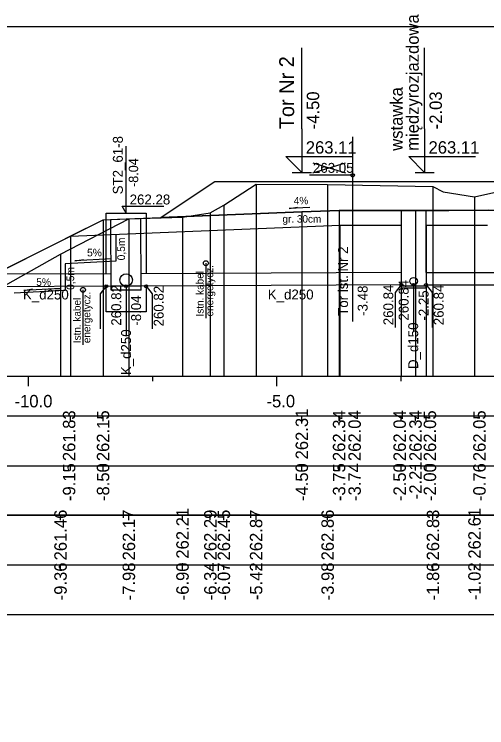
# Model space of a CAD drawing. Extents: x 6516023 to 6560129, y 5513077 to 5529206.
# Drawn here: x 6519499.93 to 6519509.43, y 5514566.03 to 5514580.4 of the extents above; entities that cross this region are included whole.
import ezdxf

# ---------------------------------------------------------------- set-up
doc = ezdxf.new("R2010")
doc.units = 0
for name, color, linetype in [('IR_default', 7, 'Continuous'), ('TOR_PRZEK_P-kable', 7, 'Continuous'), ('TOR_PRZEK_P-komponent', 7, 'Continuous'), ('TOR_PRZEK_P-odwodnienie', 7, 'Continuous'), ('TOR_PRZEK_P-opisy', 7, 'Continuous'), ('TOR_PRZEK_P-schodkowanie+wymiana', 7, 'Continuous'), ('TOR_PRZEK_P-tabelka istniejace', 7, 'Continuous'), ('TOR_PRZEK_P-tabelka projektowane', 7, 'Continuous'), ('TOR_PRZEK_P-teren istniejacy', 7, 'Continuous'), ('TOR_PRZEK_P-tory istniejace', 7, 'Continuous'), ('TOR_PRZEK_P-tory projektowane', 7, 'Continuous'), ('TOR_PRZEK_P-uklad odniesienia', 7, 'Continuous'), ('TOR_PRZEK_P-warstwa ochronna I', 7, 'Continuous'), ('TOR_PRZEK_P-warstwa ochronna II', 7, 'Continuous'), ('TOR_PS_T-skarpy projektowane', 7, 'Continuous'), ('TOR_RAMKI-ramka+tabelka 1', 7, 'Continuous')]:
    doc.layers.add(name, color=color, linetype=linetype)

msp = doc.modelspace()

# ---------------------------------------------------------------- linework, layer by layer
at = {"layer": 'IR_default'}
msp.add_lwpolyline([(6519496.876, 5514575.292), (6519497.298, 5514575.288), (6519497.376, 5514575.287), (6519497.578, 5514575.153), (6519497.646, 5514575.107), (6519498.083, 5514574.816), (6519498.231, 5514574.717), (6519498.53, 5514574.717), (6519498.631, 5514574.717), (6519500.304, 5514575.554), (6519500.843, 5514575.824), (6519501.063, 5514575.934), (6519501.713, 5514576.259), (6519502.006, 5514576.27), (6519502.873, 5514576.305), (6519503.688, 5514576.848), (6519503.963, 5514577.032), (6519504.847, 5514577.032), (6519507.463, 5514577.032), (6519507.716, 5514577.032), (6519508.463, 5514577.032), (6519511.079, 5514577.032)], dxfattribs=at)
at = {"layer": 'TOR_PRZEK_P-kable'}
for p, q in [((6519503.782, 5514575.385), (6519503.782, 5514574.276)), ((6519501.309, 5514574.848), (6519501.309, 5514573.738))]:
    msp.add_line(p, q, dxfattribs=at)
for centre in [(6519503.782, 5514575.385), (6519501.309, 5514574.848)]:
    msp.add_circle(centre, 0.05, dxfattribs=at)
at = {"layer": 'TOR_PRZEK_P-komponent'}
msp.add_line((6519506.463, 5514576.449), (6519508.671, 5514576.449), dxfattribs=at)
msp.add_lwpolyline([(6519524.763, 5514576.452), (6519523.138, 5514576.517), (6519521.513, 5514576.452), (6519520.763, 5514576.422), (6519516.013, 5514576.232), (6519513.409, 5514576.128), (6519512.809, 5514576.319), (6519510.213, 5514576.423), (6519509.463, 5514576.453), (6519508.001, 5514576.449), (6519506.463, 5514576.449), (6519505.713, 5514576.419), (6519502.873, 5514576.305), (6519502.873, 5514576.305), (6519503.963, 5514577.032), (6519507.463, 5514577.032), (6519508.463, 5514577.032), (6519511.963, 5514577.032), (6519514.263, 5514577.033), (6519517.763, 5514577.033), (6519519.013, 5514577.032), (6519522.513, 5514577.032), (6519523.763, 5514577.032)], dxfattribs=at)
at = {"layer": 'TOR_PRZEK_P-odwodnienie'}
for p, q in [((6519502.178, 5514576.393), (6519502.178, 5514577.743)), ((6519502.095, 5514576.531), (6519502.934, 5514576.531)), ((6519502.178, 5514576.393), (6519502.095, 5514576.531)), ((6519501.878, 5514574.841), (6519501.873, 5514576.265)), ((6519502.478, 5514574.843), (6519502.473, 5514576.289)), ((6519501.877, 5514575.172), (6519498.942, 5514575.158)), ((6519507.713, 5514575.197), (6519502.477, 5514575.172)), ((6519508.213, 5514575.197), (6519512.713, 5514575.206)), ((6519507.713, 5514574.947), (6519502.477, 5514574.922)), ((6519507.963, 5514574.947), (6519507.963, 5514574.012)), ((6519508.213, 5514574.947), (6519512.713, 5514574.956)), ((6519501.877, 5514574.922), (6519498.691, 5514574.906)), ((6519502.477, 5514574.922), (6519501.877, 5514574.922)), ((6519502.478, 5514574.842), (6519501.878, 5514574.842)), ((6519502.178, 5514574.922), (6519502.178, 5514573.926))]:
    msp.add_line(p, q, dxfattribs=at)
for points in [[(6519501.778, 5514575.171), (6519501.778, 5514576.393), (6519502.578, 5514576.393), (6519502.578, 5514575.172)], [(6519507.713, 5514576.449), (6519507.713, 5514576.152)], [(6519508.213, 5514575.197), (6519508.213, 5514576.449)], [(6519507.713, 5514576.151), (6519507.713, 5514575.197)], [(6519507.713, 5514574.947), (6519507.591, 5514574.792), (6519507.591, 5514574.087)], [(6519507.713, 5514574.947), (6519507.713, 5514574.887), (6519508.213, 5514574.887), (6519508.213, 5514574.947)], [(6519508.213, 5514574.947), (6519508.335, 5514574.792), (6519508.335, 5514574.087)], [(6519501.778, 5514574.921), (6519501.656, 5514574.767), (6519501.656, 5514574.062)], [(6519502.578, 5514574.922), (6519502.578, 5514574.402), (6519501.778, 5514574.402), (6519501.778, 5514574.921)], [(6519502.578, 5514574.921), (6519502.7, 5514574.767), (6519502.7, 5514574.062)], [(6519507.713, 5514574.927), (6519508.213, 5514574.927)]]:
    msp.add_lwpolyline(points, dxfattribs=at)
for centre, radius in [((6519502.178, 5514575.047), 0.125), ((6519507.963, 5514575.022), 0.075), ((6519501.778, 5514574.921), 0.03), ((6519502.178, 5514574.922), 0.03), ((6519502.578, 5514574.921), 0.03), ((6519507.713, 5514574.947), 0.03), ((6519507.963, 5514574.947), 0.03), ((6519508.213, 5514574.947), 0.03)]:
    msp.add_circle(centre, radius, dxfattribs=at)
at = {"layer": 'TOR_PRZEK_P-opisy'}
msp.add_lwpolyline([(6519505.875, 5514576.506), (6519505.458, 5514576.487), (6519505.625, 5514576.515)], dxfattribs=at)
at = {"layer": 'TOR_PRZEK_P-schodkowanie+wymiana'}
for p, q in [((6519501.972, 5514575.969), (6519501.972, 5514575.426)), ((6519501.972, 5514575.426), (6519500.95, 5514575.375)), ((6519500.95, 5514575.375), (6519500.95, 5514574.832)), ((6519500.95, 5514574.832), (6519499.927, 5514574.781))]:
    msp.add_line(p, q, dxfattribs=at)
at = {"layer": 'TOR_PRZEK_P-tabelka istniejace'}
for p, q in [((6519500.857, 5514570.206), (6519500.857, 5514570.306)), ((6519502.233, 5514570.206), (6519502.233, 5514570.306)), ((6519503.312, 5514570.206), (6519503.312, 5514570.306)), ((6519503.872, 5514570.206), (6519503.872, 5514570.306)), ((6519504.144, 5514570.206), (6519504.144, 5514570.306)), ((6519504.793, 5514570.206), (6519504.793, 5514570.306)), ((6519506.232, 5514570.206), (6519506.232, 5514570.306)), ((6519508.352, 5514570.206), (6519508.352, 5514570.306)), ((6519509.188, 5514570.206), (6519509.188, 5514570.306)), ((6519459.163, 5514569.306), (6519552.963, 5514569.306)), ((6519500.857, 5514569.206), (6519500.857, 5514569.306)), ((6519502.233, 5514569.206), (6519502.233, 5514569.306)), ((6519503.312, 5514569.206), (6519503.312, 5514569.306)), ((6519503.872, 5514569.206), (6519503.872, 5514569.306)), ((6519504.144, 5514569.206), (6519504.144, 5514569.306)), ((6519504.793, 5514569.206), (6519504.793, 5514569.306)), ((6519506.232, 5514569.206), (6519506.232, 5514569.306)), ((6519508.352, 5514569.206), (6519508.352, 5514569.306)), ((6519509.188, 5514569.206), (6519509.188, 5514569.306))]:
    msp.add_line(p, q, dxfattribs=at)
for points in [[(6519504.793, 5514576.974), (6519504.793, 5514573.306), (6519504.793, 5514573.176), (6519504.793, 5514573.106)], [(6519506.232, 5514576.969), (6519506.232, 5514573.306), (6519506.232, 5514573.176), (6519506.232, 5514573.106)], [(6519508.352, 5514576.932), (6519508.352, 5514573.306), (6519508.352, 5514573.176), (6519508.352, 5514573.106)], [(6519509.188, 5514576.72), (6519509.188, 5514573.306), (6519509.188, 5514573.176), (6519509.188, 5514573.106)], [(6519504.144, 5514576.556), (6519504.144, 5514573.306), (6519504.144, 5514573.176), (6519504.144, 5514573.106)], [(6519503.872, 5514576.399), (6519503.872, 5514573.306), (6519503.872, 5514573.176), (6519503.872, 5514573.106)], [(6519502.233, 5514576.281), (6519502.233, 5514573.306), (6519502.233, 5514573.176), (6519502.233, 5514573.106)], [(6519503.312, 5514576.313), (6519503.312, 5514573.306), (6519503.312, 5514573.176), (6519503.312, 5514573.106)], [(6519500.857, 5514575.566), (6519500.857, 5514573.306), (6519500.857, 5514573.176), (6519500.857, 5514573.106)]]:
    msp.add_lwpolyline(points, dxfattribs=at)
msp.add_lwpolyline([(6519459.163, 5514570.306), (6519459.163, 5514568.306), (6519552.963, 5514568.306), (6519552.963, 5514570.306)], close=True, dxfattribs=at)
at = {"layer": 'TOR_PRZEK_P-tabelka projektowane'}
for p, q in [((6519501.061, 5514572.206), (6519501.061, 5514572.306)), ((6519501.713, 5514572.206), (6519501.713, 5514572.306)), ((6519505.713, 5514572.206), (6519505.713, 5514572.306)), ((6519506.463, 5514572.206), (6519506.463, 5514572.306)), ((6519506.475, 5514572.206), (6519506.475, 5514572.306)), ((6519507.713, 5514572.206), (6519507.713, 5514572.306)), ((6519508.001, 5514572.206), (6519508.001, 5514572.306)), ((6519508.213, 5514572.206), (6519508.213, 5514572.306)), ((6519459.163, 5514571.306), (6519552.963, 5514571.306)), ((6519501.061, 5514571.206), (6519501.061, 5514571.306)), ((6519501.713, 5514571.206), (6519501.713, 5514571.306)), ((6519505.713, 5514571.206), (6519505.713, 5514571.306)), ((6519506.463, 5514571.206), (6519506.463, 5514571.306)), ((6519506.475, 5514571.206), (6519506.475, 5514571.306)), ((6519507.713, 5514571.206), (6519507.713, 5514571.306)), ((6519508.001, 5514571.206), (6519508.001, 5514571.306)), ((6519508.213, 5514571.206), (6519508.213, 5514571.306))]:
    msp.add_line(p, q, dxfattribs=at)
for points in [[(6519505.713, 5514576.419), (6519505.713, 5514573.306), (6519505.713, 5514573.176), (6519505.713, 5514573.106)], [(6519506.463, 5514576.449), (6519506.463, 5514573.306), (6519506.463, 5514573.176), (6519506.463, 5514573.106)], [(6519508.001, 5514576.449), (6519508.001, 5514573.306), (6519508.001, 5514573.176), (6519508.001, 5514573.106)], [(6519501.713, 5514576.259), (6519501.713, 5514573.306), (6519501.713, 5514573.176), (6519501.713, 5514573.106)], [(6519506.475, 5514576.149), (6519506.475, 5514573.306), (6519506.475, 5514573.176), (6519506.475, 5514573.106)], [(6519507.713, 5514576.151), (6519507.713, 5514573.306), (6519507.713, 5514573.176), (6519507.713, 5514573.106)], [(6519508.213, 5514576.152), (6519508.213, 5514573.306), (6519508.213, 5514573.176), (6519508.213, 5514573.106)], [(6519501.061, 5514575.932), (6519501.061, 5514573.306), (6519501.061, 5514573.176), (6519501.061, 5514573.106)]]:
    msp.add_lwpolyline(points, dxfattribs=at)
msp.add_lwpolyline([(6519459.163, 5514572.306), (6519459.163, 5514570.306), (6519552.963, 5514570.306), (6519552.963, 5514572.306)], close=True, dxfattribs=at)
at = {"layer": 'TOR_PRZEK_P-teren istniejacy'}
msp.add_lwpolyline([(6519493.812, 5514575.562), (6519494.732, 5514575.531), (6519496.006, 5514575.368), (6519496.481, 5514575.452), (6519497.587, 5514575.005), (6519498.318, 5514574.565), (6519498.574, 5514574.567), (6519499.102, 5514574.578), (6519500.857, 5514575.566), (6519502.233, 5514576.281), (6519503.312, 5514576.313), (6519503.872, 5514576.399), (6519504.144, 5514576.556), (6519504.793, 5514576.974), (6519506.232, 5514576.969), (6519508.352, 5514576.932), (6519508.558, 5514576.823), (6519509.188, 5514576.72), (6519509.636, 5514576.819)], dxfattribs=at)
at = {"layer": 'TOR_PRZEK_P-tory istniejace'}
for p, q in [((6519506.736, 5514577.931), (6519506.736, 5514574.21)), ((6519505.937, 5514577.203), (6519506.589, 5514577.405)), ((6519505.937, 5514577.405), (6519506.589, 5514577.203)), ((6519506.737, 5514577.155), (6519505.871, 5514577.155))]:
    msp.add_line(p, q, dxfattribs=at)
msp.add_circle((6519506.737, 5514577.155), 0.035, dxfattribs=at)
at = {"layer": 'TOR_PRZEK_P-tory projektowane'}
for p, q in [((6519505.713, 5514578.089), (6519505.713, 5514579.722)), ((6519508.183, 5514578.089), (6519508.183, 5514579.722)), ((6519505.713, 5514578.089), (6519505.713, 5514577.212)), ((6519508.183, 5514578.089), (6519508.183, 5514577.212)), ((6519505.713, 5514577.212), (6519505.394, 5514577.531)), ((6519505.394, 5514577.531), (6519506.738, 5514577.531)), ((6519508.183, 5514577.212), (6519507.864, 5514577.531)), ((6519507.864, 5514577.531), (6519509.208, 5514577.531)), ((6519505.521, 5514577.212), (6519505.905, 5514577.212)), ((6519507.991, 5514577.212), (6519508.375, 5514577.212))]:
    msp.add_line(p, q, dxfattribs=at)
at = {"layer": 'TOR_PRZEK_P-uklad odniesienia'}
for p, q in [((6519462.963, 5514573.106), (6519552.963, 5514573.106)), ((6519500.213, 5514572.906), (6519500.213, 5514573.106)), ((6519502.713, 5514573.006), (6519502.713, 5514573.106)), ((6519505.213, 5514572.906), (6519505.213, 5514573.106)), ((6519507.713, 5514573.006), (6519507.713, 5514573.106))]:
    msp.add_line(p, q, dxfattribs=at)
at = {"layer": 'TOR_PRZEK_P-warstwa ochronna I'}
for points in [[(6519501.061, 5514575.932), (6519506.475, 5514576.149), (6519507.713, 5514576.151)], [(6519508.213, 5514576.152), (6519509.451, 5514576.153)]]:
    msp.add_lwpolyline(points, dxfattribs=at)
at = {"layer": 'TOR_PRZEK_P-warstwa ochronna II'}
msp.add_lwpolyline([(6519496.876, 5514575.292), (6519497.376, 5514575.287), (6519498.231, 5514574.717), (6519498.631, 5514574.717), (6519501.713, 5514576.259), (6519505.713, 5514576.419), (6519506.463, 5514576.449), (6519508.001, 5514576.449), (6519509.463, 5514576.453), (6519510.213, 5514576.423), (6519512.809, 5514576.319), (6519513.409, 5514576.128), (6519516.013, 5514576.232), (6519520.763, 5514576.422), (6519521.513, 5514576.452), (6519523.138, 5514576.517), (6519524.763, 5514576.452), (6519525.513, 5514576.422), (6519530.552, 5514576.22), (6519534.552, 5514576.06), (6519535.192, 5514575.635), (6519535.882, 5514575.174), (6519536.282, 5514575.174), (6519537.302, 5514575.855)], dxfattribs=at)
at = {"layer": 'TOR_PS_T-skarpy projektowane'}
for points in [[(6519501.879, 5514575.47), (6519501.144, 5514575.431), (6519501.317, 5514575.461)], [(6519500.856, 5514574.876), (6519500.121, 5514574.837), (6519500.294, 5514574.867)]]:
    msp.add_lwpolyline(points, dxfattribs=at)
at = {"layer": 'TOR_RAMKI-ramka+tabelka 1'}
msp.add_lwpolyline([(6519359.513, 5514580.156), (6519607.013, 5514580.156), (6519607.013, 5514551.656), (6519359.513, 5514551.656)], close=True, dxfattribs=at)

# ---------------------------------------------------------------- texts
at = {"layer": 'TOR_PRZEK_P-kable'}
for s, p in [('energetycz.', (6519503.931, 5514574.312)), ('Istn. kabel', (6519503.736, 5514574.312)), ('energetycz.', (6519501.458, 5514573.775)), ('Istn. kabel', (6519501.264, 5514573.774))]:
    msp.add_text(s, height=0.14999, rotation=90.0511, dxfattribs=at).set_placement(p)
at = {"layer": 'TOR_PRZEK_P-odwodnienie'}
for s, height, rotation, p in [('ST2_61-8', 0.2, 90, (6519502.111, 5514576.772)), ('-8.04', 0.19, 90, (6519502.42, 5514576.92)), ('260.84', 0.2, 90, (6519507.554, 5514574.136)), ('260.84', 0.2, 90, (6519507.863, 5514574.229)), ('260.84', 0.2, 90, (6519508.568, 5514574.136)), ('K_d250', 0.2, 360, (6519500.101, 5514574.654)), ('260.82', 0.2, 90, (6519502.078, 5514574.126)), ('260.82', 0.2, 90, (6519502.933, 5514574.111)), ('K_d250', 0.2, 360, (6519505.028, 5514574.654)), ('-2.25', 0.2, 90, (6519508.263, 5514574.229)), ('-8.04', 0.2, 90, (6519502.478, 5514574.126)), ('D_d150', 0.2, 90, (6519508.055, 5514573.253)), ('K_d250', 0.2, 90, (6519502.276, 5514573.13))]:
    msp.add_text(s, height=height, rotation=rotation, dxfattribs=at).set_placement(p)
msp.add_text('262.28', height=0.2, dxfattribs=at).set_placement((6519502.248, 5514576.568))
at = {"layer": 'TOR_PRZEK_P-opisy'}
msp.add_text('4%', height=0.15, rotation=0.1515, dxfattribs=at).set_placement((6519505.552, 5514576.571))
at = {"layer": 'TOR_PRZEK_P-schodkowanie+wymiana'}
for p in [(6519502.155, 5514575.442), (6519501.132, 5514574.848)]:
    msp.add_text('0,5m', height=0.1545, rotation=90, dxfattribs=at).set_placement(p)
at = {"layer": 'TOR_PRZEK_P-tabelka istniejace'}
for s, p in [('261.46', (6519500.982, 5514569.398)), ('262.17', (6519502.358, 5514569.398)), ('262.21', (6519503.437, 5514569.433)), ('262.29', (6519503.997, 5514569.398)), ('262.45', (6519504.269, 5514569.397)), ('262.87', (6519504.918, 5514569.398)), ('262.86', (6519506.357, 5514569.398)), ('262.83', (6519508.477, 5514569.398)), ('262.61', (6519509.313, 5514569.433)), ('-9.36', (6519500.982, 5514568.594)), ('-7.98', (6519502.358, 5514568.594)), ('-6.90', (6519503.437, 5514568.594)), ('-6.34', (6519503.997, 5514568.595)), ('-6.07', (6519504.269, 5514568.594)), ('-5.42', (6519504.918, 5514568.596)), ('-3.98', (6519506.357, 5514568.594)), ('-1.86', (6519508.477, 5514568.594)), ('-1.02', (6519509.313, 5514568.596))]:
    msp.add_text(s, height=0.25, rotation=90, dxfattribs=at).set_placement(p)
at = {"layer": 'TOR_PRZEK_P-tabelka projektowane'}
for s, p in [('261.83', (6519501.155, 5514571.398)), ('262.15', (6519501.838, 5514571.397)), ('262.31', (6519505.838, 5514571.433)), ('262.34', (6519506.588, 5514571.399)), ('262.04', (6519506.9, 5514571.399)), ('262.04', (6519507.807, 5514571.399)), ('262.34', (6519508.126, 5514571.399)), ('262.05', (6519508.415, 5514571.397)), ('262.05', (6519509.413, 5514571.397)), ('-8.50', (6519501.838, 5514570.594)), ('-4.50', (6519505.838, 5514570.594)), ('-3.74', (6519506.9, 5514570.595)), ('-2.50', (6519507.807, 5514570.594)), ('-2.21', (6519508.126, 5514570.629)), ('-2.00', (6519508.415, 5514570.594)), ('-9.15', (6519501.155, 5514570.593)), ('-3.75', (6519506.588, 5514570.593)), ('-0.76', (6519509.413, 5514570.594))]:
    msp.add_text(s, height=0.25, rotation=90, dxfattribs=at).set_placement(p)
at = {"layer": 'TOR_PRZEK_P-tory istniejace'}
msp.add_text('263.05', height=0.2, dxfattribs=at).set_placement((6519505.937, 5514577.205))
for s, rotation, p in [('Tor ist. Nr 2', 90.0511, (6519506.643, 5514574.325)), ('-3.48', 90, (6519507.037, 5514574.325))]:
    msp.add_text(s, height=0.2, rotation=rotation, dxfattribs=at).set_placement(p)
at = {"layer": 'TOR_PRZEK_P-tory projektowane'}
for s, height, p in [('międzyrozjazdowa', 0.25, (6519508.066, 5514577.649)), ('Tor Nr 2', 0.3, (6519505.558, 5514578.083)), ('-4.50', 0.25, (6519506.063, 5514578.082)), ('wstawka', 0.25, (6519507.743, 5514577.649)), ('-2.03', 0.25, (6519508.533, 5514578.082))]:
    msp.add_text(s, height=height, rotation=90, dxfattribs=at).set_placement(p)
for p in [(6519505.793, 5514577.592), (6519508.263, 5514577.592)]:
    msp.add_text('263.11', height=0.25, dxfattribs=at).set_placement(p)
at = {"layer": 'TOR_PRZEK_P-uklad odniesienia'}
for s, p in [('-10.0', (6519499.932, 5514572.481)), ('-5.0', (6519505.002, 5514572.481))]:
    msp.add_text(s, height=0.25, dxfattribs=at).set_placement(p)
at = {"layer": 'TOR_PRZEK_P-warstwa ochronna I'}
msp.add_text('gr. 30cm', height=0.15, dxfattribs=at).set_placement((6519505.324, 5514576.202))
at = {"layer": 'TOR_PS_T-skarpy projektowane'}
for p in [(6519501.391, 5514575.522), (6519500.368, 5514574.928)]:
    msp.add_text('5%', height=0.1545, dxfattribs=at).set_placement(p)

doc.saveas('drawing.dxf')
